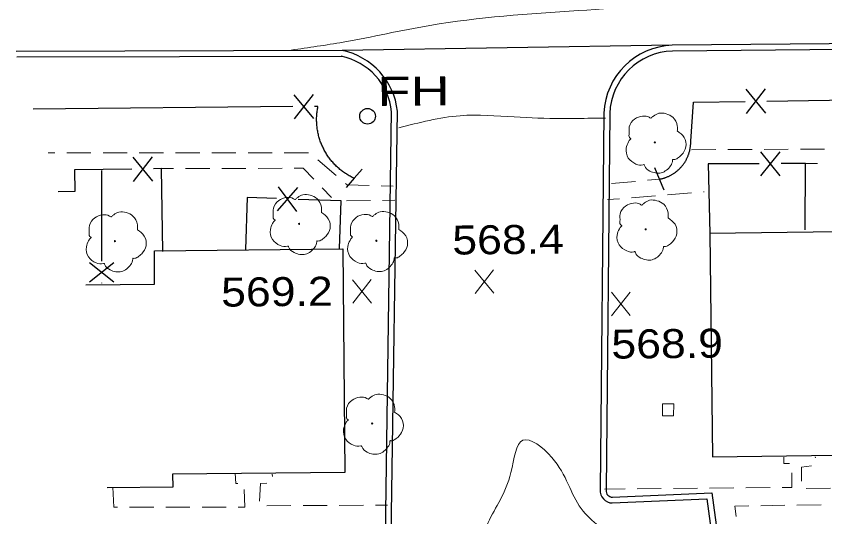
# Model space of a CAD drawing. Extents: x 2361708 to 2370558, y 6977955 to 6991887.
# Drawn here: x 2365801.5 to 2365935.4, y 6987423.8 to 6987506.7 of the extents above; entities that cross this region are included whole.
import ezdxf

# ---------------------------------------------------------------- set-up
doc = ezdxf.new("R2010")
doc.units = 0
doc.header["$LTSCALE"] = 1.9
for name, color, linetype, lineweight in [('11', 7, 'Continuous', 25), ('13', 7, 'Continuous', 13), ('17', 7, 'Continuous', 25), ('2', 7, 'Continuous', 25), ('20', 7, 'Continuous', 25), ('29', 7, 'Continuous', 13), ('31', 7, 'Continuous', 13), ('35', 7, 'Continuous', 13), ('9', 7, 'Continuous', 13)]:
    doc.layers.add(name, color=color, linetype=linetype, lineweight=lineweight)

msp = doc.modelspace()

# ---------------------------------------------------------------- linework, layer by layer
at = {"layer": '11'}
msp.add_lwpolyline([(2366030.477, 6987466.809), (2365946.323, 6987465.737), (2365946.252, 6987471.137), (2365916.325, 6987470.742), (2365916.807, 6987433.755), (2365945.434, 6987434.128), (2365945.467, 6987431.718), (2365963.966, 6987431.964), (2365963.992, 6987430.234), (2365980.34, 6987430.489), (2365980.314, 6987432.15), (2365997.893, 6987432.417), (2365997.92, 6987430.607), (2366014.719, 6987430.857), (2366014.696, 6987432.137), (2366031.814, 6987432.42), (2366031.799, 6987433.04), (2366070.364, 6987433.747), (2366070.323, 6987435.877), (2366086.482, 6987436.17), (2366085.816, 6987472.506), (2366052.28, 6987471.896), (2366052.302, 6987470.557), (2366030.406, 6987470.108)], close=True, dxfattribs=at)
msp.add_lwpolyline([(2365813.03, 6987462.249), (2365824.43, 6987462.357), (2365824.377, 6987467.887), (2365855.575, 6987468.184), (2365855.928, 6987431.186), (2365827.399, 6987430.914), (2365827.42, 6987428.724), (2365816.56, 6987428.621)], dxfattribs=at)
at = {"layer": '13'}
for p, q in [((2365807.882, 6987484.101), (2365806.792, 6987484.101)), ((2365813.882, 6987484.088), (2365809.882, 6987484.1)), ((2365819.882, 6987484.085), (2365815.882, 6987484.087)), ((2365825.883, 6987484.082), (2365821.882, 6987484.084)), ((2365831.883, 6987484.079), (2365827.883, 6987484.081)), ((2365837.884, 6987484.077), (2365833.883, 6987484.078)), ((2365843.884, 6987484.074), (2365839.884, 6987484.076)), ((2365849.884, 6987484.071), (2365845.884, 6987484.073)), ((2365917.332, 6987484.623), (2365913.332, 6987484.595)), ((2365923.332, 6987484.65), (2365919.332, 6987484.632)), ((2365929.332, 6987484.677), (2365925.332, 6987484.659)), ((2365854.5, 6987480.334), (2365851.465, 6987482.946)), ((2365825.547, 6987481.479), (2365827.548, 6987481.488)), ((2365829.548, 6987481.497), (2365833.548, 6987481.505)), ((2365835.548, 6987481.504), (2365839.548, 6987481.512)), ((2365841.548, 6987481.521), (2365845.548, 6987481.529)), ((2365932.175, 6987482.314), (2365934.175, 6987482.303)), ((2365908.018, 6987479.744), (2365906.03, 6987479.555)), ((2365863.917, 6987478.564), (2365861.916, 6987478.625)), ((2365904.042, 6987479.366), (2365900.055, 6987478.988)), ((2365852.17, 6987478.282), (2365853.704, 6987476.707)), ((2365903.357, 6987476.659), (2365907.344, 6987476.987)), ((2365909.333, 6987477.146), (2365913.32, 6987477.474)), ((2365915.308, 6987477.633), (2365915.428, 6987477.644)), ((2365860.17, 6987476.188), (2365856.17, 6987476.14)), ((2365864.169, 6987476.236), (2365862.169, 6987476.217)), ((2365899.38, 6987476.341), (2365901.368, 6987476.5)), ((2365933.818, 6987433.617), (2365933.807, 6987433.767)), ((2365843.914, 6987430.511), (2365843.91, 6987430.921)), ((2365902.306, 6987428.447), (2365898.926, 6987428.424)), ((2365908.306, 6987428.504), (2365904.306, 6987428.466)), ((2365914.306, 6987428.561), (2365910.306, 6987428.523)), ((2365920.305, 6987428.618), (2365916.306, 6987428.58)), ((2365926.305, 6987428.675), (2365922.305, 6987428.637)), ((2365936.316, 6987428.581), (2365932.317, 6987428.543)), ((2365824.271, 6987425.434), (2365820.271, 6987425.426)), ((2365830.271, 6987425.451), (2365826.271, 6987425.443)), ((2365836.271, 6987425.458), (2365832.271, 6987425.45)), ((2365846.99, 6987425.7), (2365842.99, 6987425.682)), ((2365852.99, 6987425.727), (2365848.99, 6987425.709)), ((2365858.99, 6987425.755), (2365854.99, 6987425.736)), ((2365862.99, 6987425.773), (2365860.99, 6987425.763)), ((2365928.773, 6987425.739), (2365924.774, 6987425.681)), ((2365934.773, 6987425.836), (2365930.773, 6987425.768))]:
    msp.add_line(p, q, dxfattribs=at)
for points in [[(2365935.332, 6987484.714), (2365934.142, 6987484.703), (2365931.332, 6987484.686)], [(2365847.548, 6987481.528), (2365849.008, 6987481.532), (2365850.775, 6987479.709)], [(2365859.916, 6987478.676), (2365856.295, 6987478.781), (2365856.012, 6987479.029)], [(2365928.577, 6987433.737), (2365928.607, 6987432.648), (2365929.517, 6987432.666)], [(2365931.535, 6987429.765), (2365931.523, 6987432.075), (2365933.201, 6987432.271)], [(2365837.768, 6987431.063), (2365837.884, 6987429.363), (2365838.184, 6987429.357)], [(2365929.932, 6987431.12), (2365929.895, 6987428.71), (2365928.305, 6987428.694)], [(2365841.773, 6987426.401), (2365841.974, 6987429.373), (2365842.994, 6987429.412)], [(2365818.271, 6987425.427), (2365817.661, 6987425.421), (2365817.49, 6987428.72)], [(2365839.264, 6987428.367), (2365839.362, 6987425.458), (2365838.271, 6987425.457)], [(2365922.774, 6987425.652), (2365920.504, 6987425.61), (2365920.7, 6987423.892)]]:
    msp.add_lwpolyline(points, dxfattribs=at)
at = {"layer": '17'}
for p, q in [((2365925.605, 6987490.672), (2365922.347, 6987494.621)), ((2365922.405, 6987490.621), (2365925.547, 6987494.671)), ((2365847.452, 6987493.718), (2365850.7, 6987489.749)), ((2365850.652, 6987493.748), (2365847.5, 6987489.718)), ((2365847.281, 6987491.746), (2365804.303, 6987491.297)), ((2365924.716, 6987484.263), (2365927.934, 6987480.273)), ((2365927.916, 6987484.273), (2365924.734, 6987480.263)), ((2365820.819, 6987483.374), (2365824.077, 6987479.425)), ((2365824.019, 6987483.425), (2365820.877, 6987479.374)), ((2365815.641, 6987481.154), (2365815.643, 6987466.154)), ((2365848.058, 6987478.373), (2365844.715, 6987474.491)), ((2365844.867, 6987478.483), (2365847.916, 6987474.372)), ((2365813.665, 6987465.955), (2365817.666, 6987462.753)), ((2365813.665, 6987462.755), (2365817.665, 6987465.953)), ((2365815.637, 6987462.554), (2365815.638, 6987462.514))]:
    msp.add_line(p, q, dxfattribs=at)
for points in [[(2365925.776, 6987492.643), (2365977.611, 6987493.457), (2365985.77, 6987493.624)], [(2365857.474, 6987479.873), (2365857.304, 6987479.951), (2365857.143, 6987480.029), (2365856.972, 6987480.118), (2365856.811, 6987480.207), (2365856.64, 6987480.295), (2365856.479, 6987480.393), (2365856.318, 6987480.492), (2365856.167, 6987480.59), (2365856.007, 6987480.688), (2365855.855, 6987480.797), (2365855.704, 6987480.906), (2365855.554, 6987481.014), (2365855.403, 6987481.123), (2365855.251, 6987481.241), (2365855.11, 6987481.36), (2365854.969, 6987481.479), (2365854.828, 6987481.598), (2365854.687, 6987481.726), (2365854.555, 6987481.855), (2365854.424, 6987481.984), (2365854.283, 6987482.112), (2365854.162, 6987482.251), (2365854.031, 6987482.39), (2365853.909, 6987482.529), (2365853.788, 6987482.668), (2365853.666, 6987482.817), (2365853.545, 6987482.956), (2365853.433, 6987483.104), (2365853.322, 6987483.253), (2365853.211, 6987483.402), (2365853.109, 6987483.561), (2365852.998, 6987483.71), (2365852.906, 6987483.87), (2365852.805, 6987484.028), (2365852.703, 6987484.187), (2365852.612, 6987484.347), (2365852.52, 6987484.516), (2365852.438, 6987484.685), (2365852.357, 6987484.844), (2365852.276, 6987485.014), (2365852.194, 6987485.183), (2365852.122, 6987485.352), (2365852.041, 6987485.521), (2365851.979, 6987485.701), (2365851.907, 6987485.87), (2365851.846, 6987486.049), (2365851.784, 6987486.229), (2365851.732, 6987486.408), (2365851.67, 6987486.578), (2365851.629, 6987486.757), (2365851.577, 6987486.947), (2365851.535, 6987487.126), (2365851.493, 6987487.306), (2365851.452, 6987487.486), (2365851.42, 6987487.675), (2365851.388, 6987487.855), (2365851.357, 6987488.044), (2365851.335, 6987488.225), (2365851.313, 6987488.414), (2365851.291, 6987488.595), (2365851.269, 6987488.784), (2365851.258, 6987488.964), (2365851.256, 6987489.154), (2365851.244, 6987489.344), (2365851.242, 6987489.524), (2365851.241, 6987489.714), (2365851.249, 6987489.904), (2365851.257, 6987490.084), (2365851.265, 6987490.274), (2365851.273, 6987490.464), (2365851.292, 6987490.644), (2365851.31, 6987490.834), (2365851.338, 6987491.015), (2365851.367, 6987491.205), (2365851.395, 6987491.385), (2365851.423, 6987491.566), (2365851.461, 6987491.756), (2365851.471, 6987491.786), (2365850.881, 6987491.78)], [(2365913.189, 6987486.013), (2365913.637, 6987492.458), (2365922.177, 6987492.589)], [(2365908.018, 6987479.744), (2365908.128, 6987479.765), (2365908.238, 6987479.786), (2365908.337, 6987479.807), (2365908.447, 6987479.838), (2365908.557, 6987479.859), (2365908.657, 6987479.89), (2365908.766, 6987479.921), (2365908.866, 6987479.962), (2365908.965, 6987479.993), (2365909.076, 6987480.034), (2365909.175, 6987480.065), (2365909.275, 6987480.106), (2365909.385, 6987480.147), (2365909.484, 6987480.198), (2365909.584, 6987480.239), (2365909.673, 6987480.29), (2365909.773, 6987480.34), (2365909.872, 6987480.391), (2365909.972, 6987480.442), (2365910.061, 6987480.493), (2365910.161, 6987480.554), (2365910.25, 6987480.605), (2365910.34, 6987480.666), (2365910.439, 6987480.727), (2365910.528, 6987480.788), (2365910.618, 6987480.849), (2365910.707, 6987480.919), (2365910.787, 6987480.98), (2365910.876, 6987481.051), (2365910.955, 6987481.122), (2365911.045, 6987481.192), (2365911.124, 6987481.263), (2365911.203, 6987481.344), (2365911.282, 6987481.415), (2365911.362, 6987481.496), (2365911.441, 6987481.577), (2365911.51, 6987481.657), (2365911.589, 6987481.738), (2365911.659, 6987481.819), (2365911.728, 6987481.899), (2365911.797, 6987481.98), (2365911.866, 6987482.071), (2365911.936, 6987482.161), (2365911.994, 6987482.242), (2365912.064, 6987482.332), (2365912.123, 6987482.423), (2365912.182, 6987482.514), (2365912.241, 6987482.604), (2365912.3, 6987482.705), (2365912.359, 6987482.795), (2365912.408, 6987482.896), (2365912.458, 6987482.986), (2365912.506, 6987483.087), (2365912.556, 6987483.187), (2365912.605, 6987483.278), (2365912.654, 6987483.378), (2365912.693, 6987483.478), (2365912.742, 6987483.589), (2365912.781, 6987483.689), (2365912.82, 6987483.79), (2365912.849, 6987483.89), (2365912.888, 6987484), (2365912.917, 6987484.101), (2365912.946, 6987484.201), (2365912.975, 6987484.311), (2365913.004, 6987484.421), (2365913.033, 6987484.522), (2365913.052, 6987484.632), (2365913.081, 6987484.742), (2365913.1, 6987484.842), (2365913.109, 6987484.952), (2365913.128, 6987485.062), (2365913.147, 6987485.173), (2365913.155, 6987485.283), (2365913.165, 6987485.393), (2365913.173, 6987485.503), (2365913.183, 6987485.603), (2365913.182, 6987485.713), (2365913.191, 6987485.823), (2365913.189, 6987485.933), (2365913.189, 6987486.013)], [(2365820.648, 6987481.402), (2365811.179, 6987481.252), (2365811.233, 6987477.672), (2365808.454, 6987477.626)], [(2365825.768, 6987467.78), (2365825.547, 6987481.479), (2365824.248, 6987481.457)], [(2365858.8, 6987481.375), (2365857.474, 6987479.873), (2365856.149, 6987478.37)], [(2365908.786, 6987477.901), (2365908.018, 6987479.744), (2365907.251, 6987481.587)], [(2365924.525, 6987482.291), (2365916.064, 6987482.27), (2365916.325, 6987470.742)], [(2365932.119, 6987471.363), (2365932.175, 6987482.314), (2365928.125, 6987482.306)], [(2365844.586, 6987476.53), (2365839.724, 6987476.704), (2365839.486, 6987468.081)], [(2365855.055, 6987468.229), (2365855.28, 6987476.132), (2365848.187, 6987476.394)]]:
    msp.add_lwpolyline(points, dxfattribs=at)
at = {"layer": '2'}
for p, q in [((2365910.128, 6987501.895), (2365855.493, 6987501.025)), ((2365855.493, 6987501.025), (2365801.502, 6987500.891)), ((2365855.492, 6987500.065), (2365801.611, 6987499.932)), ((2365862.57, 6987415.278), (2365863.659, 6987490.982)), ((2365863.53, 6987415.267), (2365864.619, 6987490.971)), ((2365898.814, 6987490.667), (2365898.207, 6987428.318)), ((2365899.774, 6987490.656), (2365899.167, 6987428.307))]:
    msp.add_line(p, q, dxfattribs=at)
for points in [[(2366097.5, 6987503.668), (2366022.061, 6987503.151), (2365955.646, 6987502.318), (2365910.128, 6987501.895)], [(2366097.509, 6987502.708), (2366022.07, 6987502.19), (2365955.655, 6987501.358), (2365910.137, 6987500.935)], [(2365900.149, 6987427.087), (2365916.693, 6987427.794), (2365923.956, 6987374.011), (2365906.948, 6987373.578)], [(2365900.188, 6987426.127), (2365915.862, 6987426.796), (2365922.857, 6987374.94), (2365906.919, 6987374.538)]]:
    msp.add_lwpolyline(points, dxfattribs=at)
for centre, radius, start, end in [((2365910.475, 6987490.231), 11.669, 91.70571, 177.86149), ((2365853.219, 6987489.791), 10.501, 5.90971, 78.55465), ((2365853.219, 6987489.791), 11.461, 5.90971, 78.55465), ((2365910.475, 6987490.231), 10.709, 91.70571, 177.86149), ((2365900.215, 6987428.141), 2.016, 174.97549, 269.22795), ((2365900.215, 6987428.141), 1.056, 174.97549, 269.22795)]:
    msp.add_arc(centre, radius, start, end, dxfattribs=at)
at = {"layer": '20'}
msp.add_circle((2365859.677, 6987490.144), 1.3, dxfattribs=at)
at = {"layer": '29'}
for centre in [(2365907.23, 6987485.827), (2365848.326, 6987472.345), (2365905.727, 6987471.432), (2365817.862, 6987469.475), (2365861.133, 6987469.537), (2365860.441, 6987439.289)]:
    msp.add_circle(centre, 0.1, dxfattribs=at)
for points in [[(2365903.264, 6987486.399), (2365903.284, 6987486.409), (2365903.204, 6987486.478), (2365902.968, 6987487.106), (2365903.006, 6987488.386), (2365903.893, 6987489.685), (2365905.199, 6987490.167), (2365906.32, 6987489.978), (2365906.552, 6987489.851), (2365906.622, 6987489.851), (2365906.672, 6987489.892), (2365907.019, 6987490.185), (2365907.884, 6987490.633), (2365909.095, 6987490.565), (2365910.211, 6987489.975), (2365910.944, 6987488.552), (2365910.953, 6987487.692)], [(2365910.943, 6987487.712), (2365912.083, 6987486.653), (2365912.368, 6987485.065), (2365911.66, 6987483.739), (2365911.006, 6987483.192), (2365910.338, 6987482.976), (2365910.188, 6987482.964), (2365910.169, 6987482.854), (2365909.847, 6987481.951), (2365908.308, 6987480.787), (2365906.416, 6987481.068), (2365905.516, 6987482.01), (2365905.445, 6987482.14), (2365905.325, 6987482.118), (2365904.114, 6987482.237), (2365902.845, 6987483.235), (2365902.499, 6987484.872), (2365902.869, 6987485.895), (2365903.195, 6987486.338), (2365903.265, 6987486.389)], [(2365844.36, 6987472.917), (2365844.38, 6987472.928), (2365844.299, 6987472.997), (2365844.063, 6987473.625), (2365844.101, 6987474.905), (2365844.989, 6987476.204), (2365846.294, 6987476.686), (2365847.416, 6987476.497), (2365847.647, 6987476.369), (2365847.718, 6987476.37), (2365847.767, 6987476.41), (2365848.114, 6987476.704), (2365848.98, 6987477.152), (2365850.19, 6987477.083), (2365851.306, 6987476.494), (2365852.04, 6987475.071), (2365852.048, 6987474.211)], [(2365901.761, 6987472.003), (2365901.781, 6987472.014), (2365901.701, 6987472.083), (2365901.465, 6987472.711), (2365901.502, 6987473.991), (2365902.391, 6987475.29), (2365903.696, 6987475.772), (2365904.818, 6987475.583), (2365905.049, 6987475.455), (2365905.119, 6987475.456), (2365905.169, 6987475.497), (2365905.516, 6987475.79), (2365906.381, 6987476.238), (2365907.592, 6987476.169), (2365908.708, 6987475.581), (2365909.442, 6987474.157), (2365909.45, 6987473.297)], [(2365813.896, 6987470.047), (2365813.915, 6987470.058), (2365813.835, 6987470.127), (2365813.599, 6987470.755), (2365813.637, 6987472.035), (2365814.524, 6987473.333), (2365815.83, 6987473.816), (2365816.952, 6987473.626), (2365817.183, 6987473.499), (2365817.253, 6987473.5), (2365817.303, 6987473.54), (2365817.65, 6987473.833), (2365818.516, 6987474.282), (2365819.726, 6987474.213), (2365820.842, 6987473.624), (2365821.576, 6987472.2), (2365821.584, 6987471.34)], [(2365857.167, 6987470.109), (2365857.187, 6987470.12), (2365857.106, 6987470.189), (2365856.87, 6987470.816), (2365856.908, 6987472.097), (2365857.796, 6987473.395), (2365859.102, 6987473.878), (2365860.223, 6987473.688), (2365860.455, 6987473.561), (2365860.525, 6987473.561), (2365860.574, 6987473.602), (2365860.922, 6987473.895), (2365861.787, 6987474.344), (2365862.998, 6987474.275), (2365864.114, 6987473.686), (2365864.847, 6987472.263), (2365864.855, 6987471.403)], [(2365852.038, 6987474.231), (2365853.178, 6987473.171), (2365853.463, 6987471.584), (2365852.756, 6987470.257), (2365852.101, 6987469.711), (2365851.433, 6987469.495), (2365851.283, 6987469.483), (2365851.264, 6987469.373), (2365850.942, 6987468.47), (2365849.404, 6987467.305), (2365847.511, 6987467.587), (2365846.612, 6987468.529), (2365846.541, 6987468.658), (2365846.421, 6987468.637), (2365845.21, 6987468.755), (2365843.94, 6987469.753), (2365843.595, 6987471.39), (2365843.965, 6987472.414), (2365844.291, 6987472.857), (2365844.36, 6987472.907)], [(2365909.44, 6987473.317), (2365910.58, 6987472.258), (2365910.865, 6987470.67), (2365910.157, 6987469.344), (2365909.503, 6987468.797), (2365908.834, 6987468.581), (2365908.684, 6987468.57), (2365908.666, 6987468.459), (2365908.344, 6987467.557), (2365906.805, 6987466.391), (2365904.912, 6987466.673), (2365904.014, 6987467.615), (2365903.942, 6987467.745), (2365903.822, 6987467.724), (2365902.611, 6987467.842), (2365901.341, 6987468.84), (2365900.996, 6987470.477), (2365901.366, 6987471.5), (2365901.692, 6987471.943), (2365901.761, 6987471.994)], [(2365821.574, 6987471.36), (2365822.714, 6987470.301), (2365822.999, 6987468.714), (2365822.292, 6987467.387), (2365821.637, 6987466.841), (2365820.969, 6987466.625), (2365820.819, 6987466.613), (2365820.8, 6987466.503), (2365820.478, 6987465.6), (2365818.939, 6987464.435), (2365817.047, 6987464.717), (2365816.148, 6987465.659), (2365816.077, 6987465.788), (2365815.957, 6987465.767), (2365814.745, 6987465.885), (2365813.476, 6987466.884), (2365813.13, 6987468.52), (2365813.5, 6987469.544), (2365813.826, 6987469.987), (2365813.896, 6987470.037)], [(2365864.845, 6987471.422), (2365865.986, 6987470.363), (2365866.271, 6987468.776), (2365865.563, 6987467.449), (2365864.908, 6987466.903), (2365864.24, 6987466.686), (2365864.09, 6987466.675), (2365864.071, 6987466.564), (2365863.75, 6987465.662), (2365862.211, 6987464.497), (2365860.319, 6987464.779), (2365859.419, 6987465.72), (2365859.348, 6987465.85), (2365859.228, 6987465.829), (2365858.017, 6987465.947), (2365856.747, 6987466.945), (2365856.402, 6987468.582), (2365856.772, 6987469.605), (2365857.098, 6987470.048), (2365857.167, 6987470.1)], [(2365856.475, 6987439.861), (2365856.495, 6987439.872), (2365856.414, 6987439.941), (2365856.179, 6987440.568), (2365856.216, 6987441.849), (2365857.104, 6987443.147), (2365858.41, 6987443.63), (2365859.532, 6987443.44), (2365859.762, 6987443.313), (2365859.832, 6987443.313), (2365859.882, 6987443.354), (2365860.23, 6987443.647), (2365861.095, 6987444.095), (2365862.306, 6987444.027), (2365863.421, 6987443.437), (2365864.155, 6987442.014), (2365864.163, 6987441.154)], [(2365864.153, 6987441.174), (2365865.293, 6987440.115), (2365865.578, 6987438.528), (2365864.871, 6987437.201), (2365864.216, 6987436.654), (2365863.548, 6987436.438), (2365863.398, 6987436.427), (2365863.379, 6987436.317), (2365863.058, 6987435.414), (2365861.519, 6987434.249), (2365859.626, 6987434.531), (2365858.727, 6987435.472), (2365858.656, 6987435.602), (2365858.536, 6987435.58), (2365857.325, 6987435.699), (2365856.055, 6987436.697), (2365855.71, 6987438.334), (2365856.08, 6987439.358), (2365856.406, 6987439.8), (2365856.475, 6987439.851)]]:
    msp.add_spline(points, degree=3, dxfattribs=at)
at = {"layer": '31'}
for p, q in [((2365880.577, 6987460.842), (2365877.46, 6987464.692)), ((2365877.497, 6987460.813), (2365880.54, 6987464.722)), ((2365860.321, 6987459.229), (2365857.204, 6987463.08)), ((2365857.241, 6987459.199), (2365860.284, 6987463.109)), ((2365903.163, 6987457.156), (2365900.046, 6987461.007)), ((2365900.083, 6987457.127), (2365903.126, 6987461.037))]:
    msp.add_line(p, q, dxfattribs=at)
at = {"layer": '35'}
for points in [[(2365864.172, 6987531.599), (2365876.457, 6987530.086), (2365895.768, 6987530.09), (2365917.097, 6987528.252), (2365941.498, 6987526.165), (2365956.785, 6987524.47), (2365960.392, 6987519.504), (2365955.908, 6987515.771), (2365942.922, 6987513.068), (2365916.805, 6987509.499), (2365894.602, 6987507.638), (2365869.984, 6987505.183), (2365855.65, 6987502.416), (2365847.032, 6987501.104)], [(2365864.845, 6987488.213), (2365875.007, 6987490.24), (2365883.969, 6987490.036), (2365891.802, 6987489.77), (2365896.752, 6987489.817), (2365899.042, 6987489.839)], [(2365921.304, 6987375.165), (2365918.453, 6987385.759), (2365914.761, 6987397.484), (2365909.694, 6987408.716), (2365906.569, 6987413.427), (2365901.422, 6987419.448), (2365895.047, 6987425.188), (2365890.176, 6987433.682), (2365885.398, 6987436.526), (2365883.419, 6987431.177), (2365879.618, 6987422.87), (2365876.583, 6987414.971), (2365871.986, 6987405.177), (2365869.312, 6987388.771), (2365869.2, 6987375.349), (2365865.243, 6987364.491), (2365863.367, 6987350.402), (2365861.658, 6987348.166)]]:
    msp.add_spline(points, degree=3, dxfattribs=at)
at = {"layer": '9'}
msp.add_lwpolyline([(2365908.481, 6987440.556), (2365910.352, 6987440.544), (2365910.362, 6987442.534), (2365908.492, 6987442.546)], close=True, dxfattribs=at)

# ---------------------------------------------------------------- texts
at = {"layer": '20', "width": 1.4}
msp.add_text('  FH', height=4.8, rotation=0.545, dxfattribs=at).set_placement((2365856.331, 6987491.812))
at = {"layer": '31', "width": 1.15}
for s, p in [('568.4', (2365873.726, 6987467.247)), ('569.2', (2365835.455, 6987458.622)), ('568.9', (2365900.061, 6987450.017))]:
    msp.add_text(s, height=4.8, rotation=0.545, dxfattribs=at).set_placement(p)

doc.saveas('drawing.dxf')
